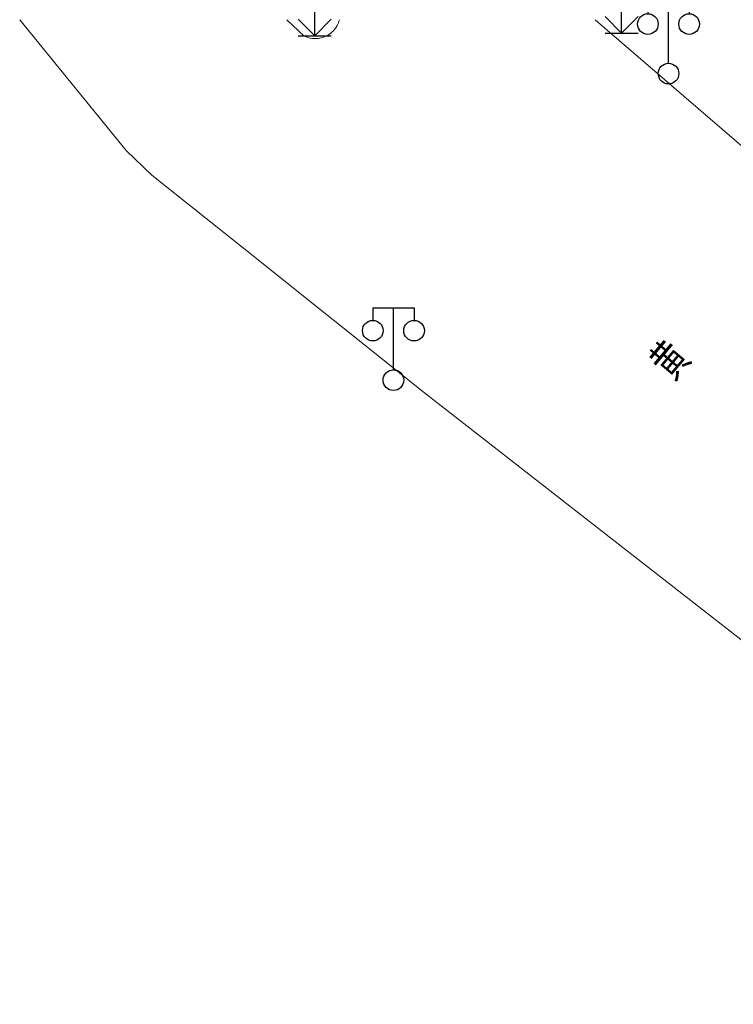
# Model space of a CAD drawing. Extents: x 39508475 to 39522402, y 3783947 to 3795549.
# Tile 314 of 323: x 39517239 to 39517274, y 3793702 to 3793750. Entities that reach past the tile are written whole.
import ezdxf
from ezdxf.enums import TextEntityAlignment as Align

# ---------------------------------------------------------------- set-up
doc = ezdxf.new("R2010")
doc.units = 0
doc.layers.get('0').update_dxf_attribs({"linetype": 'CONTINUOUS'})
for name, color, linetype in [('DLSS', 4, 'CONTINUOUS'), ('JCDL_JMDD_F', 231, 'CONTINUOUS'), ('JCDL_JT_ZJ', 100, 'CONTINUOUS'), ('ZBTZ', 3, 'CONTINUOUS')]:
    doc.layers.add(name, color=color, linetype=linetype)
doc.styles.add('HZ', font='rs', dxfattribs={"width": 0.8, "bigfont": 'hztxt'})

# ---------------------------------------------------------------- blocks, each defined once
blk = doc.blocks.new('9530003')
at = {"color": 0}
for p, q in [((0, 0), (0, 1.6)), ((-0.8, 0), (0.8, 0))]:
    blk.add_line(p, q, dxfattribs=at)
at = {"color": 0, "linetype": 'Continuous'}
for points in [[(0, 0), (-0.8, 0.8)], [(0, 0), (0.8, 0.8)]]:
    blk.add_lwpolyline(points, dxfattribs=at)
blk = doc.blocks.new('3521000')
at = {"color": 0}
for p, q in [((-1, 3.5), (1, 3.5)), ((0, 0.5), (0, 3.5))]:
    blk.add_line(p, q, dxfattribs=at)
at = {"color": 0, "linetype": 'Continuous', "flags": 128}
for points in [[(-1, 3.5), (-1, 2.9)], [(1, 3.5), (1, 2.9)]]:
    blk.add_lwpolyline(points, dxfattribs=at)
at = {"color": 0}
for centre in [(-1, 2.4), (1, 2.4), (0, 0)]:
    blk.add_circle(centre, 0.5, dxfattribs=at)

msp = doc.modelspace()

# ---------------------------------------------------------------- linework, layer by layer
at = {"layer": 'DLSS', "linetype": 'Continuous', "lineweight": 20}
for points in [[(39517250, 3793738.98814), (39517245.64199, 3793742.46999), (39517244.405, 3793743.65499), (39517239.23465, 3793750)], [(39517308.82033, 3793714.1963), (39517300.77099, 3793721.22299), (39517283.28701, 3793736.088), (39517267.13499, 3793750)], [(39517296.87952, 3793702.26557), (39517258.858, 3793731.91099), (39517250, 3793738.98814)]]:
    msp.add_lwpolyline(points, dxfattribs=at)
at = {"layer": 'DLSS', "linetype": 'Continuous', "lineweight": 0}
msp.add_lwpolyline([(39517254.73304, 3793750), (39517254.7121, 3793749.92355), (39517254.68697, 3793749.85101), (39517254.65725, 3793749.78023), (39517254.62304, 3793749.7115), (39517254.5845, 3793749.64511), (39517254.54178, 3793749.58132), (39517254.49506, 3793749.52041), (39517254.44453, 3793749.46261), (39517254.3904, 3793749.40818), (39517254.33288, 3793749.35733), (39517254.307, 3793749.33699), (39517254.27223, 3793749.31027), (39517254.20869, 3793749.26719), (39517254.14251, 3793749.22828), (39517254.07398, 3793749.19369), (39517254.00336, 3793749.16356), (39517253.93096, 3793749.13803), (39517253.85708, 3793749.11719), (39517253.78201, 3793749.10113), (39517253.70606, 3793749.08991), (39517253.62956, 3793749.08359), (39517253.5528, 3793749.08219), (39517253.47611, 3793749.08571), (39517253.39981, 3793749.09414), (39517253.3242, 3793749.10744), (39517253.2496, 3793749.12557), (39517253.17632, 3793749.14844), (39517253.10465, 3793749.17596), (39517253.03508, 3793749.20839), (39517252.17987, 3793750)], dxfattribs=at)

# ---------------------------------------------------------------- block references
at = {"layer": 'JCDL_JMDD_F'}
for p in [(39517270.692, 3793747.38801), (39517257.355, 3793732.52399)]:
    msp.add_blockref('3521000', p, dxfattribs=at)
at = {"layer": 'ZBTZ'}
for p in [(39517253.54399, 3793749.22116), (39517268.4175, 3793749.3545)]:
    msp.add_blockref('9530003', p, dxfattribs=at)

# ---------------------------------------------------------------- texts
at = {"layer": 'JCDL_JT_ZJ', "lineweight": 0, "style": 'HZ', "width": 0.8}
for s, rotation, p in [('黄河西路', 312.625242, (39517255.7368, 3793755.1926)), ('黄', 49.829445, (39517271.42464, 3793731.99563))]:
    msp.add_text(s, height=1.8, rotation=rotation, dxfattribs=at).set_placement(p, align=Align.BOTTOM_LEFT)

doc.saveas('drawing.dxf')
